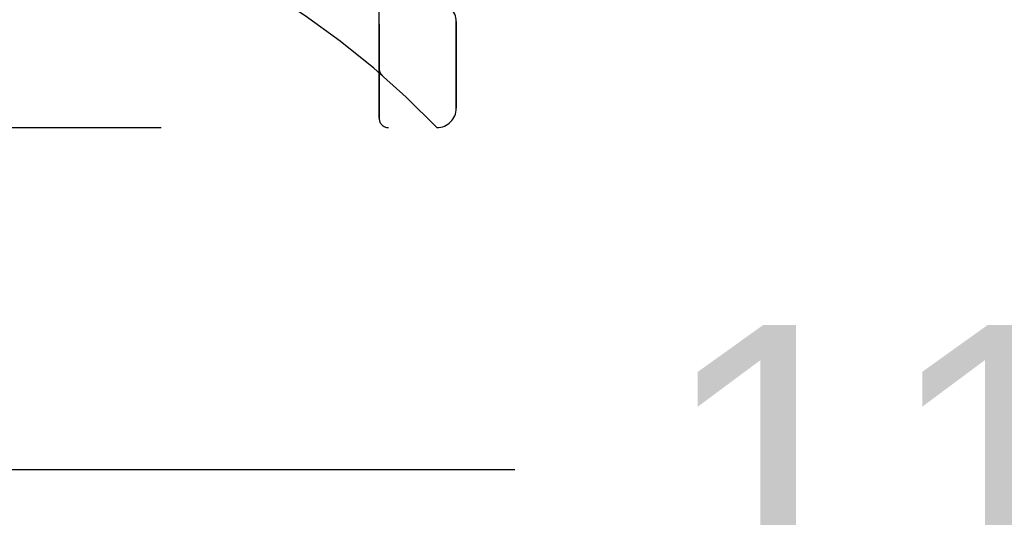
# Model space of a CAD drawing. Header units: inches. Extents: x 0 to 212, y 0 to 138.
# Tile 264 of 270: x 112.63 to 115.82, y 90.83 to 92.44. Entities that reach past the tile are written whole.
import ezdxf

# ---------------------------------------------------------------- set-up
doc = ezdxf.new("R2010")
doc.units = ezdxf.units.IN
doc.header["$LTSCALE"] = 11.6875
doc.header["$MEASUREMENT"] = 0
doc.linetypes.add('HIDDEN', pattern=[0.2, 0.1, -0.1])
doc.layers.get('0').update_dxf_attribs({"linetype": 'CONTINUOUS'})
for name, color, linetype in [('DIMENSIONS', 7, 'CONTINUOUS'), ('LEFTHAND_DOOR_ASSEMBLY', 7, 'CONTINUOUS'), ('RIGHTHAND_DOOR_ASSEMBLY', 7, 'CONTINUOUS')]:
    doc.layers.add(name, color=color, linetype=linetype)
doc.styles.get("Standard").update_dxf_attribs({"font": 'arial.ttf'})
doc.dimstyles.new('DIMSTYLE_1', dxfattribs={"dimtxt": 0.9375, "dimasz": 1.25, "dimexe": 0.09, "dimexo": 0.07, "dimgap": 0.0375, "dimtad": 0, "dimtih": 1, "dimtoh": 1, "dimzin": 4, "dimdsep": 46, "dimtxsty": 'Standard', "dimblk": '_FILLED', "dimblk1": '_FILLED', "dimblk2": '_FILLED', "dimcen": 0.09, "dimadec": 3, "dimazin": 1, "dimtfac": 1, "dimtdec": 3, "dimtofl": 0, "dimtmove": 0, "dimatfit": 3, "dimldrblk": '_FILLED', "dimfxl": 0, "dimtolj": 1, "dimtzin": 4, "dimarcsym": 0})

# ---------------------------------------------------------------- blocks, each defined once
blk = doc.blocks.new('_FILLED')
at = {"color": 0, "linetype": 'ByBlock'}
blk.add_solid([(0, 0), (-1, 0.2), (-1, -0.2)], dxfattribs=at)
blk = doc.blocks.new('*D10')
at = {"layer": 'DIMENSIONS', "color": 2, "linetype": 'Continuous'}
for p, q in [((110.5067, 92.5708), (110.5067, 89.8609)), ((122.1727, 92.5708), (122.1727, 89.8609)), ((110.5067, 90.9859), (114.233, 90.9859)), ((122.1727, 90.9859), (118.4465, 90.9859))]:
    blk.add_line(p, q, dxfattribs=at)
at = {"layer": 'DIMENSIONS', "color": 2, "linetype": 'Continuous', "xscale": 1.25, "yscale": 1.25, "zscale": 1.25, "rotation": 180}
blk.add_blockref('_FILLED', (110.5067, 90.9859), dxfattribs=at)
at = {"layer": 'DIMENSIONS', "color": 2, "linetype": 'Continuous', "xscale": 1.25, "yscale": 1.25, "zscale": 1.25}
blk.add_blockref('_FILLED', (122.1727, 90.9859), dxfattribs=at)
at = {"layer": 'DIMENSIONS', "color": 2, "linetype": 'Continuous', "insert": (116.3397, 91.4546), "char_height": 0.9375, "width": 5.157993, "attachment_point": 2, "line_spacing_factor": 0.9}
blk.add_mtext('11.67\\PUSABLE\\PDEPTH', dxfattribs=at)

msp = doc.modelspace()

# ---------------------------------------------------------------- linework, layer by layer
at = {"layer": 'LEFTHAND_DOOR_ASSEMBLY', "color": 8, "linetype": 'HIDDEN'}
for p, q in [((113.7932, 92.1246), (113.7932, 94.7671)), ((114.0432, 92.1571), (114.0432, 92.4383)), ((113.7932, 92.2859), (113.7932, 92.2813)), ((113.8033, 92.2634), (113.8035, 92.2632)), ((111.917, 92.0946), (113.9807, 92.0946))]:
    msp.add_line(p, q, dxfattribs=at)
for points in [[(113.7932, 92.2856), (113.7932, 92.2852), (113.7932, 92.2846), (113.7933, 92.284), (113.7933, 92.2834), (113.7934, 92.2828), (113.7934, 92.2822), (113.7935, 92.2815), (113.7936, 92.2809), (113.7937, 92.2803), (113.7938, 92.2797), (113.794, 92.2791), (113.7941, 92.2785), (113.7943, 92.2779), (113.7944, 92.2774), (113.7946, 92.2768), (113.7948, 92.2762), (113.795, 92.2756), (113.7952, 92.2751)], [(113.7952, 92.2751), (113.7954, 92.2745), (113.7957, 92.2739), (113.7959, 92.2733), (113.7962, 92.2728), (113.7965, 92.2722), (113.7968, 92.2717), (113.7971, 92.2711), (113.7974, 92.2706), (113.7977, 92.2701), (113.798, 92.2696), (113.7984, 92.269), (113.7987, 92.2685), (113.7991, 92.2681), (113.7994, 92.2676)], [(113.8035, 92.2632), (113.8033, 92.2634), (113.803, 92.2636), (113.8028, 92.2638), (113.8026, 92.2641), (113.8024, 92.2643), (113.8022, 92.2645), (113.8019, 92.2647), (113.8017, 92.2649), (113.8015, 92.2651), (113.8013, 92.2653), (113.8011, 92.2656), (113.8009, 92.2658), (113.8007, 92.266), (113.8005, 92.2662), (113.8003, 92.2664), (113.8002, 92.2667), (113.8, 92.2669), (113.7998, 92.2671), (113.7996, 92.2673), (113.7994, 92.2676)]]:
    msp.add_lwpolyline(points, dxfattribs=at)
for centre, radius, start, end in [((111.9807, 90.1707), 2.7751, 43.8884, 90), ((113.9807, 92.4383), 0.0625, 0, 90), ((113.9807, 92.1571), 0.0625, 270, 360), ((113.8232, 92.1246), 0.03, 180, 270)]:
    msp.add_arc(centre, radius, start, end, dxfattribs=at)
at = {"layer": 'RIGHTHAND_DOOR_ASSEMBLY', "color": 8, "linetype": 'HIDDEN'}
for p, q in [((113.7932, 94.7671), (113.7932, 92.1246)), ((114.0432, 92.4383), (114.0432, 92.1571)), ((113.7932, 92.2859), (113.7932, 92.2813)), ((113.8033, 92.2634), (113.8035, 92.2632)), ((111.917, 92.0946), (113.9807, 92.0946))]:
    msp.add_line(p, q, dxfattribs=at)
for points in [[(113.7953, 92.2749), (113.795, 92.2755), (113.7948, 92.2761), (113.7946, 92.2767), (113.7945, 92.2773), (113.7943, 92.2779), (113.7941, 92.2785), (113.794, 92.2791), (113.7939, 92.2797), (113.7937, 92.2803), (113.7936, 92.2809), (113.7935, 92.2815), (113.7934, 92.2821), (113.7934, 92.2827), (113.7933, 92.2834), (113.7933, 92.284), (113.7932, 92.2846), (113.7932, 92.2852), (113.7932, 92.2856)], [(113.7994, 92.2676), (113.799, 92.2681), (113.7987, 92.2686), (113.7984, 92.269), (113.798, 92.2695), (113.7977, 92.27), (113.7974, 92.2706), (113.7971, 92.2711), (113.7968, 92.2716), (113.7965, 92.2722), (113.7962, 92.2727), (113.796, 92.2733), (113.7957, 92.2738), (113.7955, 92.2744), (113.7953, 92.2749)], [(113.7994, 92.2676), (113.7996, 92.2674), (113.7998, 92.2671), (113.8, 92.2669), (113.8001, 92.2667), (113.8003, 92.2664), (113.8005, 92.2662), (113.8007, 92.266), (113.8009, 92.2658), (113.8011, 92.2656), (113.8013, 92.2653), (113.8015, 92.2651), (113.8017, 92.2649), (113.8019, 92.2647), (113.8021, 92.2645), (113.8024, 92.2643), (113.8026, 92.2641), (113.8028, 92.2638), (113.803, 92.2636), (113.8033, 92.2634), (113.8035, 92.2632)]]:
    msp.add_lwpolyline(points, dxfattribs=at)
for centre, radius, start, end in [((111.9807, 90.1707), 2.7751, 43.8884, 90), ((113.9807, 92.4383), 0.0625, 0, 90), ((113.9807, 92.1571), 0.0625, 270, 360), ((113.8232, 92.1246), 0.03, 180, 270)]:
    msp.add_arc(centre, radius, start, end, dxfattribs=at)

# ---------------------------------------------------------------- dimensions: what is measured, and where the dimension line sits
at = {"layer": 'DIMENSIONS', "color": 2, "linetype": 'Continuous'}
dim = msp.add_linear_dim(base=(122.1727, 90.9859), p1=(110.5067, 92.6408), p2=(122.1727, 92.6408), text='<>\\PUSABLE\\PDEPTH', dimstyle='DIMSTYLE_1', dxfattribs=at)
dim.commit()
dim.dimension.update_dxf_attribs({"geometry": '*D10', "text_midpoint": (116.3397, 89.5796), "dimtype": 160})

doc.saveas('drawing.dxf')
